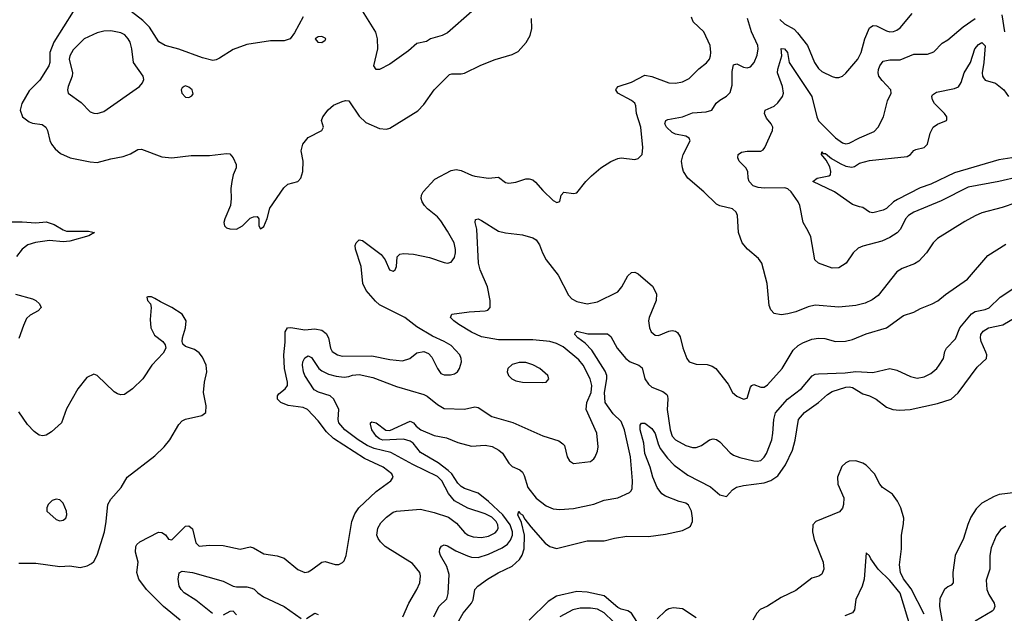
# Model space of a CAD drawing. Header units: inches. Extents: x 1552611 to 1694776, y 811966 to 917215.
# Tile 502 of 549: x 1670875 to 1676662, y 891750 to 895242. Entities that reach past the tile are written whole.
import ezdxf

# ---------------------------------------------------------------- set-up
doc = ezdxf.new("R2010")
doc.units = ezdxf.units.IN
doc.header["$MEASUREMENT"] = 0
doc.layers.add('B6879', color=7, linetype='Continuous')

msp = doc.modelspace()

# ---------------------------------------------------------------- linework, layer by layer
at = {"layer": 'B6879', "color": 5}
for points, elevation in [([(1673532.4, 895290), (1673390, 895165.6), (1673358, 895150), (1673290.3, 895129.7), (1673265.1, 895114.9), (1673210, 895101.6), (1673161, 895059), (1673050, 894979.7), (1672990, 894949.7), (1672969.6, 894949.6), (1672957, 894970), (1672979.8, 895070), (1672977.4, 895130), (1672968.5, 895168.5), (1672870, 895326)], 920), ([(1671189.5, 895290.5), (1671075.7, 895110), (1671052.5, 895050), (1671051.6, 894990), (1671045.7, 894970), (1670993.6, 894886.4), (1670930, 894823.7), (1670887, 894750), (1670878.6, 894710), (1670891.7, 894671.7), (1670930, 894641.6), (1670950, 894633.7), (1671006.4, 894626.4), (1671029, 894610), (1671039.2, 894590), (1671051.3, 894531.3), (1671061.1, 894510), (1671082.7, 894482.7), (1671115.6, 894455.6), (1671171, 894430), (1671290, 894406.5), (1671330, 894402.4), (1671410, 894424.2), (1671482.5, 894437.5), (1671526.1, 894453.9), (1671570, 894478.4), (1671590, 894481.3), (1671710, 894436.1), (1671770, 894429), (1671883.4, 894443.4), (1671990, 894443.7), (1672090, 894454.9), (1672110, 894453), (1672128.8, 894428.8), (1672146.4, 894390), (1672146.4, 894370), (1672130.3, 894330), (1672121.1, 894290), (1672115.8, 894250), (1672118, 894190), (1672113.4, 894150), (1672080.7, 894070), (1672074.8, 894050), (1672078, 894030), (1672090, 894018), (1672110, 894011), (1672150, 894010.8), (1672185.2, 894030), (1672230, 894074), (1672250, 894082.8), (1672270, 894084.7), (1672281, 894070), (1672281, 894030), (1672290, 894012), (1672310, 894026), (1672330, 894072), (1672345.8, 894134.2), (1672426.6, 894253.4), (1672450, 894273.7), (1672510, 894290.4), (1672527.6, 894310), (1672538.2, 894350), (1672540.4, 894410), (1672529.6, 894470), (1672538.9, 894510), (1672570.9, 894549.1), (1672650, 894591.3), (1672661.2, 894610), (1672649.4, 894649.4), (1672656.2, 894670), (1672688.8, 894711.2), (1672720, 894740), (1672770, 894761.7), (1672790, 894766.7), (1672810, 894765.5), (1672870, 894674.4), (1672910, 894637.6), (1672990, 894601.3), (1673030, 894598.4), (1673050, 894604.4), (1673214, 894706), (1673250, 894743.8), (1673311.2, 894830), (1673400.9, 894919.1), (1673415.6, 894924.4), (1673470, 894923.1), (1673490, 894927), (1673585.9, 894974.1), (1673670, 895007.7), (1673770, 895037.1), (1673804.4, 895055.6), (1673852.2, 895107.7), (1673875.6, 895150), (1673884.2, 895190), (1673883.7, 895250)], 920), ([(1672540.6, 895259.4), (1672490, 895165.1), (1672465.5, 895130), (1672430, 895118.5), (1672350, 895118), (1672210, 895096.1), (1672130, 895066), (1672050, 895016.2), (1672030, 895006), (1672010, 895002.2), (1671950, 895018.2), (1671810, 895068.9), (1671730, 895090.7), (1671692.2, 895112.2), (1671638.5, 895198.5), (1671598.1, 895238.1), (1671529.8, 895290)], 920), ([(1671818.9, 891710), (1671719.3, 891790), (1671621.1, 891890), (1671576.1, 891950), (1671562.6, 891990), (1671570.9, 892050), (1671555, 892110), (1671557.1, 892142.9), (1671564.3, 892155.7), (1671581.5, 892170), (1671690, 892226.8), (1671710, 892225.4), (1671731.4, 892211.4), (1671750, 892186), (1671770, 892182), (1671850, 892262.8), (1671870, 892265.2), (1671890, 892246.4), (1671910, 892164), (1671930, 892144.9), (1671989.8, 892150.2), (1672070, 892149.3), (1672170, 892126.4), (1672230, 892140.3), (1672250, 892136), (1672310, 892099.5), (1672388.7, 892088.7), (1672430, 892074.4), (1672510, 892008), (1672550, 891990.4), (1672570, 891994.9), (1672590, 892006.4), (1672650, 892050.4), (1672670, 892055.3), (1672730, 892037.1), (1672750, 892036.3), (1672772, 892048), (1672781.5, 892058.5), (1672793.6, 892090), (1672826.3, 892290), (1672843.8, 892336.2), (1672868.8, 892370), (1672970, 892466.5), (1673057, 892530), (1673069.6, 892550), (1673062.4, 892570), (1673011.1, 892610), (1672900.6, 892660.6), (1672719, 892779), (1672677.4, 892817.4), (1672630, 892882.4), (1672566.2, 892950), (1672540.5, 892960.5), (1672453.3, 892973.3), (1672409.7, 892990), (1672389.3, 893009.3), (1672390.8, 893030), (1672398.8, 893041.2), (1672436, 893070), (1672449.8, 893090), (1672449.8, 893110), (1672431.7, 893190), (1672427.4, 893270), (1672435.1, 893344.9), (1672434.9, 893405.1), (1672449.8, 893430.2), (1672467.6, 893432.4), (1672550, 893417.2), (1672610, 893423.2), (1672650, 893415.9), (1672675.4, 893395.4), (1672690.2, 893370.2), (1672701.3, 893310), (1672712.4, 893290), (1672742, 893270), (1672770, 893263.7), (1672945.2, 893265.2), (1673050, 893242.2), (1673124.2, 893235.8), (1673167, 893250), (1673210, 893282), (1673250, 893290.4), (1673278.4, 893278.4), (1673297.4, 893257.4), (1673330.1, 893190.2), (1673350, 893161.1), (1673370, 893153.1), (1673407, 893153), (1673430, 893158.7), (1673448.5, 893171.5), (1673458.9, 893190), (1673471.2, 893230), (1673469.7, 893250), (1673461.7, 893270), (1673410, 893325.7), (1673370, 893349.7), (1673301.3, 893381.3), (1673210, 893436.3), (1673139.5, 893490), (1672990, 893564.6), (1672966, 893586), (1672912.1, 893650), (1672891.9, 893690), (1672881, 893790), (1672848.3, 893891.7), (1672846.9, 893913.1), (1672852.7, 893930), (1672870, 893947.3), (1672890, 893943), (1673000.4, 893860.4), (1673023.1, 893830), (1673048.7, 893770), (1673070, 893763.1), (1673080.9, 893770), (1673089.6, 893790), (1673093.6, 893846.4), (1673110, 893862), (1673130, 893866.4), (1673190, 893862.2), (1673283.4, 893843.4), (1673370, 893812.9), (1673390, 893810.3), (1673410, 893815.8), (1673430, 893844), (1673435.5, 893870), (1673436.8, 893890), (1673427.6, 893930), (1673390, 893998.9), (1673350, 894058.9), (1673330, 894082.3), (1673271.1, 894130), (1673253.5, 894150), (1673240.9, 894170), (1673235.3, 894190), (1673237.2, 894210), (1673246.6, 894230), (1673315.4, 894304.6), (1673410, 894355.2), (1673440.3, 894360.3), (1673470, 894355.3), (1673530, 894327.2), (1673550, 894322.6), (1673630, 894310.4), (1673690, 894315.5), (1673730, 894284.9), (1673750, 894281.3), (1673790, 894286.4), (1673850, 894306.4), (1673870, 894305.3), (1673890, 894299.5), (1673907.1, 894287.1), (1673950, 894237.1), (1674010, 894178.8), (1674032.3, 894167.7), (1674050, 894172), (1674058, 894210), (1674072.1, 894227.9), (1674130, 894220.3), (1674150, 894223), (1674203, 894290), (1674235.9, 894324.1), (1674290, 894370.4), (1674350, 894408.5), (1674390, 894425.3), (1674410, 894428.7), (1674490, 894419.3), (1674510, 894425.5), (1674533.6, 894450), (1674538.3, 894490), (1674525.8, 894610), (1674500.8, 894690), (1674495.6, 894735.6), (1674490.3, 894750.3), (1674470, 894767.1), (1674390.9, 894810), (1674379.1, 894830), (1674382.4, 894837.6), (1674392, 894850), (1674470, 894874.4), (1674550, 894916), (1674590, 894908.7), (1674690, 894871.1), (1674730, 894869.2), (1674770, 894876.5), (1674810, 894896), (1674866.8, 894953.2), (1674911.5, 894988.5), (1674928.3, 895010), (1674934.4, 895030), (1674937, 895050), (1674932.8, 895090), (1674896.8, 895170), (1674833.5, 895230), (1674823.7, 895256.3)], 880), ([(1676730, 894164.7), (1676650, 894136.8), (1676530, 894105.7), (1676490, 894088), (1676430, 894055.8), (1676270, 893955.4), (1676244.6, 893930), (1676203.7, 893870), (1676158.8, 893821.2), (1676134.2, 893805.8), (1676061.4, 893778.6), (1676030, 893758), (1675920.2, 893619.8), (1675885.8, 893594.2), (1675844.7, 893575.3), (1675790, 893561.7), (1675690, 893551.1), (1675550, 893562.6), (1675510, 893553.3), (1675436.7, 893523.3), (1675390, 893511.1), (1675350, 893506.3), (1675310, 893514), (1675290, 893535.1), (1675280.1, 893560.1), (1675267.6, 893690), (1675237, 893810), (1675217.4, 893837.4), (1675152.9, 893892.9), (1675121.6, 893930), (1675099.7, 893990), (1675094.5, 894090), (1675086.6, 894110), (1675064, 894130), (1674990, 894146.3), (1674970, 894156.3), (1674895.4, 894230), (1674801.2, 894310), (1674776.8, 894350), (1674769.9, 894370), (1674765.4, 894410), (1674774.4, 894450), (1674815.8, 894530), (1674810, 894545.2), (1674790, 894557.1), (1674730, 894568.4), (1674710, 894579.3), (1674676.4, 894610), (1674667.1, 894630), (1674671.6, 894648.4), (1674684.6, 894655.4), (1674770, 894670.9), (1674830, 894693.9), (1674910, 894700.2), (1674942, 894710), (1674968.9, 894751.1), (1674990.8, 894769.2), (1675030, 894791.4), (1675050, 894814), (1675062.8, 894857.2), (1675062.1, 894937.9), (1675070, 894977.1), (1675090, 894982.3), (1675130, 894962.6), (1675150, 894959.2), (1675170, 894964.7), (1675192.3, 894990), (1675210, 895034), (1675215.4, 895070), (1675213.1, 895090), (1675176.7, 895170), (1675152.2, 895250)], 860), ([(1676750, 894318.4), (1676629.6, 894290.4), (1676450, 894257.8), (1676290, 894177), (1676130, 894109.9), (1676099.2, 894090), (1676080.6, 894070), (1676052.2, 894010), (1676032.2, 893987.8), (1675990, 893961.4), (1675941.2, 893938.8), (1675830, 893910.7), (1675802.8, 893897.2), (1675772.8, 893870), (1675731.8, 893810), (1675690, 893783.1), (1675650, 893780.4), (1675569.3, 893810), (1675548.4, 893830), (1675524.1, 893964.1), (1675510, 893998.4), (1675478.8, 894050), (1675460.7, 894150), (1675451, 894171), (1675409.7, 894230), (1675390, 894247.4), (1675372.8, 894252.8), (1675249.6, 894250.4), (1675214.6, 894254.5), (1675185.3, 894265.3), (1675162.2, 894290), (1675156, 894310), (1675155.1, 894350), (1675142.7, 894370), (1675104.5, 894410), (1675095.3, 894430), (1675097.4, 894450), (1675117.8, 894462.2), (1675150, 894468.7), (1675230, 894468.9), (1675244.2, 894475.8), (1675254.5, 894490), (1675299.5, 894590), (1675301.6, 894610), (1675291.1, 894630), (1675263.4, 894663.4), (1675253.1, 894690), (1675256.9, 894710), (1675310, 894734.2), (1675330, 894753.4), (1675358.4, 894790), (1675363.7, 894810), (1675357.4, 894850), (1675329.1, 894930), (1675330, 894950.7), (1675354.3, 895030), (1675350, 895073), (1675370, 895071.1), (1675386.7, 895050), (1675396.9, 894990), (1675530, 894790.3), (1675559.5, 894670), (1675570, 894648.2), (1675670, 894546.7), (1675710, 894518), (1675730, 894512.8), (1675750, 894516.6), (1675810, 894548.1), (1675896.3, 894583.7), (1675920.3, 894610), (1675950.9, 894670), (1675975.4, 894764.6), (1675997, 894810), (1675995.6, 894830), (1675943.7, 894883.7), (1675925, 894910), (1675920.2, 894930), (1675922.9, 894950), (1675930, 894970.4), (1675950, 894997.6), (1675990, 895006.9), (1676050, 895006.7), (1676130, 895038.6), (1676210, 895039), (1676247.7, 895052.3), (1676295.8, 895104.2), (1676330, 895123.1), (1676420.1, 895199.9), (1676489.9, 895250.1)], 840), ([(1675342.5, 895242.5), (1675370, 895217), (1675426, 895186), (1675445.9, 895165.9), (1675505, 895090), (1675546.7, 894990), (1675570, 894956), (1675590, 894938.3), (1675650, 894907.2), (1675670, 894901.3), (1675690, 894902.4), (1675710, 894910.4), (1675730, 894926.7), (1675801, 895010), (1675819.8, 895050), (1675841.4, 895130), (1675870, 895193.7), (1675891.3, 895208.7), (1675910, 895206.5), (1675970, 895176.5), (1675990, 895171.3), (1676010, 895172.4), (1676030, 895180.2), (1676050, 895194.3), (1676120.9, 895279.1)], 860), ([(1676648.3, 895270), (1676662.6, 895170)], 840), ([(1676706.8, 894430), (1676630, 894417.8), (1676370, 894341.4), (1676230, 894274.5), (1676167.5, 894252.5), (1676034.6, 894185.4), (1676010.1, 894169.9), (1675970, 894130.9), (1675950, 894120.9), (1675890, 894106), (1675869.7, 894109.7), (1675830, 894138), (1675810, 894140.7), (1675770, 894155.8), (1675663.1, 894230), (1675536, 894290), (1675561.2, 894310), (1675630, 894323.6), (1675640.5, 894330), (1675642.9, 894350), (1675637.3, 894377.3), (1675615.8, 894415.8), (1675587.9, 894450), (1675590, 894464.7), (1675595.9, 894455.9), (1675610, 894455.8), (1675645.9, 894425.9), (1675696.4, 894396.4), (1675730, 894381.1), (1675765.6, 894374.4), (1675781.4, 894378.6), (1675810, 894397.4), (1675870, 894414), (1676090, 894437.7), (1676111, 894449), (1676130, 894472), (1676141.3, 894478.7), (1676191.3, 894490), (1676209.7, 894510), (1676225.7, 894574.3), (1676244.2, 894610), (1676270, 894627), (1676322, 894650), (1676324, 894656), (1676323.7, 894670), (1676309.6, 894690), (1676252.4, 894750), (1676240.4, 894770), (1676235.1, 894790), (1676240.1, 894799.9), (1676263.3, 894816.7), (1676370, 894837.5), (1676392.2, 894847.8), (1676408, 894872), (1676426.6, 894930), (1676462.9, 894990), (1676489, 895070), (1676510, 895096.5), (1676530, 895107.4), (1676549, 895089), (1676541.6, 894990), (1676531.4, 894930), (1676533.2, 894910), (1676539.3, 894899.3), (1676550, 894887), (1676610, 894868.6), (1676659.1, 894830), (1676686.3, 894790)], 820), ([(1670787.5, 894052.5), (1670890, 894053.1), (1670970, 894047.5), (1671030, 894053.7), (1671076.8, 894036.8), (1671130, 894005.3), (1671150, 893998.1), (1671278.4, 893998.4), (1671314.8, 893990), (1671282, 893970), (1671170, 893939.9), (1671130, 893935.5), (1671050, 893943.9), (1670967.9, 893932.1), (1670922.7, 893917.3), (1670890, 893893), (1670857.1, 893850)], 880), ([(1673127.7, 891730), (1673161.8, 891810), (1673209.8, 891890), (1673226, 891930), (1673231.3, 891970), (1673226, 891990), (1673183.9, 892043.9), (1673023.1, 892143.1), (1672994.7, 892170), (1672981.5, 892190), (1672974, 892210), (1672978.9, 892250), (1672997.8, 892282.2), (1673030, 892316.3), (1673070, 892344.1), (1673090, 892350.9), (1673230, 892362.8), (1673310, 892343.7), (1673395, 892315), (1673441.3, 892281.3), (1673490, 892225.6), (1673510.6, 892210.6), (1673539.6, 892199.6), (1673590, 892195.9), (1673630, 892204.7), (1673670, 892223.5), (1673681.9, 892238.1), (1673687.5, 892250), (1673685.9, 892270), (1673676.3, 892290), (1673650, 892315.8), (1673610, 892335.2), (1673508.1, 892368.1), (1673430, 892412.3), (1673395.3, 892455.3), (1673356.1, 892530), (1673330, 892555.4), (1673185.2, 892625.2), (1673055.7, 892695.7), (1672958.8, 892718.8), (1672916.7, 892736.7), (1672863.4, 892770), (1672785.2, 892830), (1672749.9, 892870), (1672745.8, 892890), (1672749.8, 892950), (1672721, 893010), (1672699.8, 893030), (1672631.4, 893051.4), (1672605.5, 893065.5), (1672551.4, 893150), (1672543.1, 893170), (1672537.9, 893210), (1672539.9, 893230), (1672550, 893253.9), (1672570, 893263.9), (1672590, 893255.1), (1672633, 893190), (1672650, 893176.1), (1672690, 893157.5), (1672735.7, 893144.3), (1672781.4, 893138.6), (1672810, 893142.9), (1672830, 893151.7), (1672870, 893155.8), (1672950, 893136.3), (1673090, 893083.5), (1673250, 893037.7), (1673270, 893026.6), (1673330, 892977.6), (1673370, 892954), (1673489, 892951), (1673550, 892964.7), (1673570, 892961.3), (1673650, 892907.1), (1673772.6, 892872.6), (1673950, 892794), (1674044.1, 892764.1), (1674067.9, 892747.9), (1674076.5, 892736.5), (1674093, 892670), (1674107.3, 892647.3), (1674130, 892630.6), (1674230, 892644), (1674250, 892658.8), (1674257, 892670), (1674270, 892704.7), (1674274, 892730), (1674266.9, 892810), (1674205.2, 892950), (1674209.2, 892990), (1674234.2, 893050), (1674238.5, 893090), (1674228.3, 893130), (1674185.9, 893210), (1674161.8, 893241.8), (1674070, 893317.8), (1674030, 893337.1), (1673990, 893349.9), (1673890, 893359.5), (1673690, 893359), (1673590, 893376.3), (1673530, 893404.2), (1673455.6, 893450), (1673426, 893470), (1673407.6, 893490), (1673415.3, 893510), (1673516.2, 893523.8), (1673610.9, 893529.1), (1673626.3, 893533.7), (1673640.7, 893550), (1673640.4, 893590), (1673625, 893670), (1673582.2, 893770), (1673570.8, 893810), (1673561.7, 894010), (1673551.8, 894050), (1673553.2, 894066.8), (1673570, 894070.3), (1673590, 894060.3), (1673690, 893998.4), (1673730, 893988.2), (1673830, 893977.1), (1673890, 893958.7), (1673910, 893946.7), (1673930, 893918), (1673947.5, 893870), (1673969, 893829), (1674039.8, 893739.8), (1674101, 893621), (1674119.8, 893599.8), (1674150, 893584.3), (1674210, 893570.2), (1674270, 893581.7), (1674390, 893641.6), (1674413, 893670), (1674450, 893734.9), (1674470, 893754.4), (1674490, 893757), (1674510, 893747.2), (1674594, 893674), (1674617.6, 893630), (1674615.5, 893590), (1674575.2, 893490), (1674571.1, 893470), (1674575.6, 893430), (1674586.8, 893406.8), (1674610, 893387.2), (1674630, 893384.2), (1674690, 893410.3), (1674710, 893414), (1674730.3, 893410.3), (1674741.4, 893401.4), (1674757.1, 893377.1), (1674772.7, 893312.7), (1674796.4, 893250), (1674808.8, 893228.8), (1674850, 893215.3), (1674914.6, 893214.6), (1674944.2, 893204.2), (1674966.8, 893190), (1675038.9, 893098.9), (1675063.8, 893050), (1675090, 893028.4), (1675130, 893010.4), (1675150, 893016.3), (1675170, 893081), (1675177.2, 893090), (1675190, 893095.3), (1675230, 893079.6), (1675250, 893079.6), (1675270, 893094.3), (1675355.3, 893190), (1675421.2, 893298.8), (1675450, 893325.7), (1675478.2, 893341.8), (1675530, 893363.1), (1675570, 893368.9), (1675606.1, 893366.1), (1675670, 893348.4), (1675728.2, 893351.8), (1675770, 893360.3), (1675850, 893393.4), (1675970, 893430.4), (1676070, 893502.6), (1676130, 893520.9), (1676170, 893543.6), (1676237, 893570), (1676271.4, 893588.6), (1676315.4, 893624.6), (1676444.6, 893715.4), (1676564.1, 893855.9), (1676670, 893922.3)], 860), ([(1673309.8, 891730), (1673338.4, 891790), (1673385, 891835.1), (1673394.1, 891865.9), (1673398.4, 891978.4), (1673385.7, 892025.7), (1673348.7, 892090), (1673342.6, 892110), (1673344.2, 892130), (1673354.5, 892145.5), (1673370, 892153.1), (1673390, 892147.4), (1673437.8, 892117.8), (1673507.5, 892087.5), (1673530, 892080.1), (1673570, 892078), (1673630, 892098.8), (1673710, 892135.6), (1673742.3, 892157.7), (1673759.6, 892180.4), (1673771.1, 892208.9), (1673772.2, 892230), (1673757.3, 892270), (1673714.1, 892330), (1673630, 892408.7), (1673570, 892457.3), (1673490, 892484), (1673470, 892495.9), (1673450, 892515.4), (1673414, 892570), (1673393.1, 892590), (1673335, 892635), (1673230, 892695.2), (1673187.9, 892750), (1673170, 892762.1), (1673130, 892773.8), (1673010, 892769.3), (1672990, 892777.3), (1672971.5, 892790), (1672945.4, 892830), (1672937.6, 892862.4), (1672937.6, 892870), (1672943.8, 892876.2), (1672970, 892870.1), (1673026.6, 892826.6), (1673050, 892825), (1673170, 892880.3), (1673190, 892870.3), (1673204.9, 892850), (1673233.1, 892830), (1673310, 892795.8), (1673382.7, 892782.7), (1673450, 892754.4), (1673530, 892732.7), (1673610, 892740.1), (1673652, 892732), (1673690.1, 892710.1), (1673711.7, 892691.7), (1673750, 892633.7), (1673770, 892612.9), (1673814.1, 892594.1), (1673830, 892581.3), (1673840.6, 892560.6), (1673861.8, 892490), (1673910, 892427.6), (1673970, 892382), (1674010, 892364), (1674050, 892361.5), (1674130, 892367.4), (1674250, 892392.4), (1674310, 892415.8), (1674390, 892430.2), (1674459.2, 892460.8), (1674469.7, 892470.3), (1674474.7, 892485.2), (1674475.9, 892530), (1674464.9, 892670), (1674428.9, 892830), (1674410, 892878), (1674363.3, 892923.3), (1674316.9, 892990), (1674312.1, 893050), (1674326.5, 893130), (1674324.9, 893150), (1674315.5, 893175.5), (1674238.1, 893298.1), (1674199.3, 893339.3), (1674154.7, 893370), (1674138, 893390), (1674139, 893401), (1674149.8, 893410.2), (1674214.8, 893394.8), (1674330, 893394), (1674350, 893378.4), (1674387, 893310), (1674436.6, 893250), (1674462.2, 893230), (1674513.4, 893210), (1674534.4, 893194.4), (1674549.4, 893130), (1674570, 893097.4), (1674590, 893080.2), (1674655.2, 893055.2), (1674678, 893038), (1674682.8, 893030), (1674683.6, 893010), (1674679.7, 892950), (1674697.2, 892830), (1674710, 892791.5), (1674730, 892770.2), (1674790, 892737.2), (1674830, 892726), (1674850, 892725.8), (1674882.5, 892737.5), (1674930, 892770.3), (1674950, 892776.5), (1674970, 892773.1), (1674990, 892759.6), (1675050, 892694), (1675070, 892680.8), (1675107, 892667), (1675190, 892647.5), (1675210, 892644.1), (1675230, 892648.3), (1675250, 892667.9), (1675263.7, 892690), (1675295, 892770), (1675302, 892810), (1675306.4, 892890), (1675317.8, 892930), (1675388.2, 893010), (1675470, 893072.1), (1675532.9, 893147.1), (1675550, 893156.8), (1675570, 893159.8), (1675725.6, 893165.6), (1675790, 893172.5), (1675890, 893166), (1675990, 893189.3), (1676030, 893179.7), (1676110, 893143.6), (1676150, 893134.3), (1676190, 893142), (1676230, 893160.9), (1676264.7, 893190), (1676279.7, 893210), (1676303.6, 893250), (1676311.5, 893290), (1676321.3, 893310), (1676375.4, 893364.6), (1676400.2, 893430), (1676468.6, 893511.4), (1676490, 893525), (1676550, 893537.7), (1676572.3, 893547.7), (1676638, 893610), (1676770, 893699)], 840), ([(1670850, 893626.6), (1670950, 893599.3), (1670970.3, 893590), (1670991.7, 893570), (1671000.3, 893550), (1670983.7, 893530), (1670935.7, 893504.3), (1670915.6, 893484.4), (1670896.5, 893443.5), (1670870, 893366.3)], 880), ([(1670870, 892045.5), (1670970, 892045.2), (1671110, 892024.9), (1671170, 892029), (1671230, 892019.5), (1671271.1, 892028.9), (1671297.2, 892042.8), (1671310, 892055.5), (1671330, 892093), (1671372.5, 892230), (1671383.7, 892290), (1671392.6, 892390), (1671410, 892420.7), (1671472, 892490), (1671507.1, 892550), (1671670, 892675.8), (1671724.2, 892730), (1671758, 892770), (1671810, 892860.7), (1671830, 892881.6), (1671850, 892892.2), (1671946, 892914), (1671969.3, 892930.7), (1671971.8, 892970), (1671954.7, 893050), (1671961.3, 893110), (1671974.7, 893170), (1671971.3, 893210), (1671950, 893257.2), (1671930, 893282.7), (1671901.5, 893301.5), (1671850, 893319), (1671833.2, 893333.2), (1671829.2, 893350), (1671832, 893370), (1671849.7, 893430), (1671853.3, 893470), (1671829.6, 893509.7), (1671770, 893549.5), (1671702, 893582), (1671670, 893602.7), (1671650, 893612), (1671627.3, 893612.7), (1671622, 893610), (1671626.8, 893590), (1671642.8, 893570), (1671647.3, 893550), (1671641.6, 893478.4), (1671645.3, 893430), (1671667, 893387), (1671716.3, 893350), (1671730.8, 893330), (1671734, 893310), (1671718.7, 893281.3), (1671650.7, 893210), (1671599.3, 893130), (1671537.1, 893070), (1671490, 893038), (1671470, 893034.7), (1671450, 893040.5), (1671430, 893053), (1671330, 893149.3), (1671310, 893156), (1671270, 893138), (1671216.5, 893070), (1671150, 892952.3), (1671121.5, 892870), (1671062.3, 892817.7), (1671030, 892798.3), (1671010, 892794), (1670990, 892798), (1670959.2, 892819.2), (1670920.2, 892860.2), (1670870, 892936.2)], 920), ([(1673447.4, 891692.6), (1673481.8, 891750), (1673529.8, 891810), (1673539.8, 891830), (1673549.7, 891890), (1673568, 891910), (1673623.5, 891950), (1673688, 891988), (1673770, 892026.9), (1673812.6, 892067.4), (1673827.4, 892092.6), (1673839.6, 892130), (1673842.5, 892210), (1673823.9, 892283.9), (1673803.5, 892330), (1673808.7, 892350), (1673816.5, 892336.5), (1673830.2, 892330), (1673843.9, 892303.9), (1673878.5, 892258.5), (1673962.7, 892162.7), (1673990, 892142.2), (1674030, 892131.8), (1674210, 892177), (1674310, 892176.1), (1674370, 892192.5), (1674443.4, 892203.4), (1674570, 892201.6), (1674670, 892216.5), (1674770, 892237.5), (1674806, 892254), (1674816.6, 892263.4), (1674829.1, 892290), (1674829.9, 892310), (1674823, 892350), (1674806.7, 892386.7), (1674790, 892398.2), (1674750, 892407.6), (1674670, 892438.2), (1674650, 892452.2), (1674622.5, 892490), (1674596.2, 892550), (1674581.1, 892610), (1674550, 892689.6), (1674543.4, 892750), (1674522.5, 892830), (1674522.5, 892857.5), (1674530, 892867.7), (1674550, 892868.5), (1674590, 892837.4), (1674610, 892808.4), (1674627.4, 892747.4), (1674640.1, 892720.1), (1674682.7, 892662.7), (1674722, 892622), (1674802.7, 892562.7), (1674934.5, 892494.5), (1674990, 892446.4), (1675030, 892436.9), (1675063.8, 892476.2), (1675088.4, 892491.6), (1675130, 892502.1), (1675250, 892517.7), (1675290, 892530.9), (1675330, 892558.5), (1675376.2, 892623.8), (1675416.1, 892710), (1675432.3, 892767.7), (1675451.5, 892890), (1675488, 892932), (1675569.9, 892990.1), (1675622.1, 893037.9), (1675650, 893054.4), (1675730, 893080.1), (1675750, 893082.6), (1675770, 893078.1), (1675830, 893040.8), (1675868.8, 893028.8), (1675908, 893010), (1675970, 892963.6), (1676007.3, 892950), (1676045.2, 892945.2), (1676109, 892950), (1676270, 892983.5), (1676350, 893010.2), (1676390, 893047.7), (1676501.9, 893198.1), (1676557.4, 893250), (1676558.7, 893270), (1676554, 893286), (1676525.6, 893350), (1676521.5, 893370), (1676524.3, 893390), (1676537.1, 893410), (1676569.9, 893430.1), (1676652.4, 893447.6), (1676830, 893551.5)], 820), ([(1676190, 891745.3), (1676113.8, 891893.8), (1676070, 891952.4), (1676050.9, 891990), (1676045.1, 892034.9), (1676056.9, 892130), (1676057.8, 892210), (1676070, 892276), (1676071.1, 892310), (1676054, 892370), (1676034.4, 892410), (1676004.8, 892450), (1675945, 892490), (1675929.8, 892510), (1675898.9, 892570), (1675850, 892620.9), (1675830, 892633.3), (1675790, 892646.8), (1675750, 892645.3), (1675730, 892636.1), (1675707.2, 892612.8), (1675681.4, 892550), (1675683.5, 892510), (1675718.6, 892430), (1675717.4, 892390), (1675710, 892367.8), (1675692.6, 892347.4), (1675553.4, 892290), (1675536.3, 892270), (1675535.1, 892230), (1675544.2, 892184.2), (1675598, 892050), (1675600.8, 892010), (1675590, 891980.9), (1675571.5, 891968.5), (1675530, 891955.8), (1675436.5, 891883.5), (1675350, 891843), (1675270, 891791.7), (1675227.8, 891772.2), (1675208.3, 891751.7), (1675183.8, 891710)], 820), ([(1676730, 892461.4), (1676631.9, 892448.1), (1676602.3, 892437.7), (1676530, 892398.9), (1676496, 892364), (1676464.9, 892315.1), (1676447, 892273), (1676421.5, 892190), (1676372.2, 892090), (1676359.3, 891990), (1676361.5, 891930), (1676350, 891914.7), (1676330, 891906.2), (1676310.1, 891889.9), (1676283.6, 891836.4), (1676281.8, 891790), (1676297.3, 891702.7)], 820), ([(1676670, 892263.5), (1676639.1, 892240.9), (1676613.9, 892206.1), (1676583.9, 892136.1), (1676576.6, 892090), (1676576.9, 892010), (1676555.4, 891944.6), (1676558.5, 891890), (1676570, 891860.3), (1676601.3, 891810), (1676606.3, 891790), (1676598.7, 891770), (1676590, 891762.6), (1676490, 891704.5)], 840), ([(1676115, 891655), (1676050, 891869), (1675990, 891942.1), (1675920.5, 892010), (1675877.2, 892070), (1675870, 892088), (1675850, 892106), (1675838.5, 891950), (1675827.1, 891910), (1675790, 891832), (1675781.6, 891770), (1675770, 891752.6), (1675724.9, 891735.1)], 840), ([(1672008.5, 891748.5), (1671910, 891826.9), (1671842.2, 891870), (1671823.5, 891890), (1671812.8, 891910), (1671805.5, 891950), (1671812.1, 891987.9), (1671830, 891997.6), (1671890.8, 891990), (1672070, 891939.5), (1672130, 891908.9), (1672150, 891904.9), (1672210, 891905.5), (1672238.9, 891898.9), (1672252.5, 891892.5), (1672274, 891870), (1672307, 891847), (1672429, 891790), (1672530, 891719.1)], 860), ([(1674501.3, 891701.3), (1674471.3, 891751.3), (1674450, 891764.9), (1674410, 891774.5), (1674390, 891784.7), (1674310, 891853.4), (1674210, 891874.5), (1674150, 891877.9), (1674030.1, 891849.9), (1673981.4, 891818.6), (1673870, 891710.6)], 820), ([(1674362.5, 891702.5), (1674310, 891752.5), (1674270, 891774.8), (1674230, 891781), (1674170, 891780.8), (1674126.7, 891770), (1674050.3, 891730)], 840), ([(1674850, 891722.8), (1674770, 891776.7), (1674717.8, 891782.2), (1674690, 891775.6), (1674670, 891764.5), (1674622.2, 891717.8)], 820), ([(1672150, 891742), (1672130, 891762.4), (1672110, 891759.7), (1672070, 891739.8)], 860), ([(1672561.1, 891718.9), (1672610, 891750.3), (1672630, 891743.1)], 860)]:
    msp.add_lwpolyline(points, dxfattribs=dict(at, elevation=elevation))
for points, elevation in [([(1671410, 895176.1), (1671370, 895173.8), (1671330, 895165.3), (1671254.4, 895130), (1671190, 895064), (1671170.2, 895030), (1671165.9, 895010), (1671185.7, 894930), (1671183.1, 894910), (1671159.3, 894850), (1671155.5, 894830), (1671160.7, 894810), (1671235.5, 894755.5), (1671290, 894700.4), (1671310, 894692), (1671330, 894690.3), (1671370, 894701.7), (1671579.5, 894850), (1671596.2, 894870), (1671604.5, 894890), (1671600.7, 894910), (1671544.7, 894990), (1671534.3, 895070), (1671524.2, 895110), (1671513.3, 895130), (1671492.5, 895152.5), (1671470, 895164)], 940), ([(1672650, 895142.9), (1672630, 895142), (1672610.8, 895130), (1672626.8, 895110), (1672650, 895107.2), (1672670, 895121), (1672673.6, 895130), (1672670, 895134)], 940), ([(1671850, 894852.3), (1671842, 894850), (1671830, 894842), (1671824, 894830), (1671827.7, 894810), (1671850, 894787.3), (1671870, 894784.9), (1671886.3, 894793.7), (1671894.2, 894805.8), (1671889.2, 894830), (1671870, 894846)], 940), ([(1673810, 893225.6), (1673770, 893214), (1673744, 893190), (1673740.5, 893170), (1673748, 893150), (1673767.7, 893130), (1673790, 893117.6), (1673830, 893108.9), (1673950, 893108.4), (1673969.3, 893110.7), (1673978.9, 893121.1), (1673985.2, 893130), (1673979.3, 893150), (1673932.3, 893190), (1673890, 893211.1), (1673850, 893225.1)], 880), ([(1671090, 892420.9), (1671066.6, 892413.4), (1671042.8, 892390), (1671034, 892370), (1671034.8, 892350), (1671090, 892302), (1671110, 892294), (1671130, 892297.3), (1671145.2, 892310), (1671151.3, 892330), (1671149.5, 892350), (1671130, 892397.2), (1671110, 892418)], 940)]:
    msp.add_lwpolyline(points, close=True, dxfattribs=dict(at, elevation=elevation))

doc.saveas('drawing.dxf')
